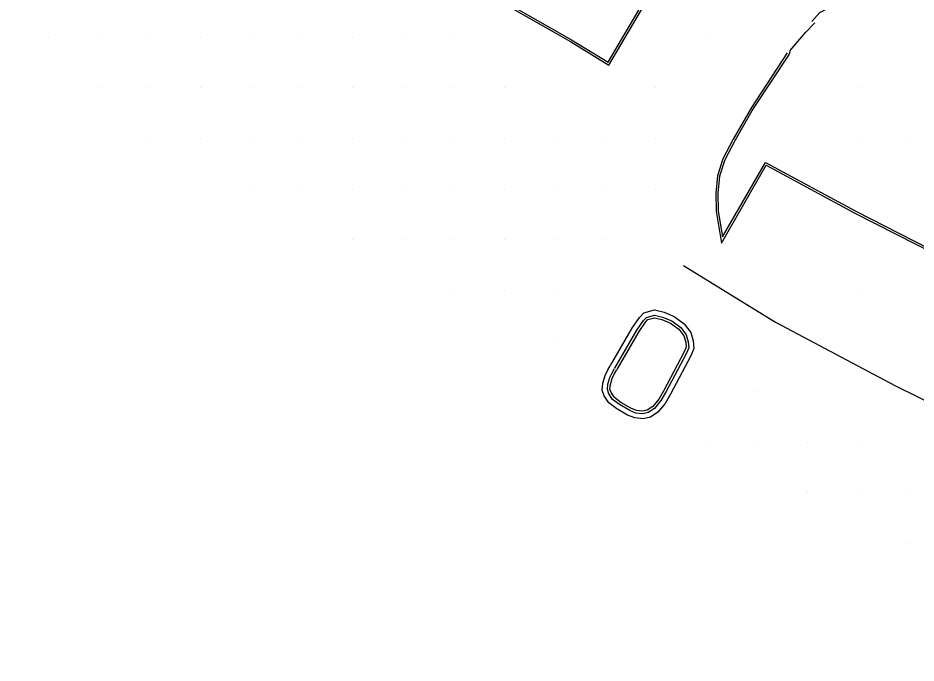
# Model space of a CAD drawing. Extents: x 1762120 to 1766775, y 709485 to 712965.
# Drawn here: x 1765119.1 to 1765296.5, y 710401.3 to 710528.7 of the extents above; entities that cross this region are included whole.
import ezdxf

# ---------------------------------------------------------------- set-up
doc = ezdxf.new("R2010")
doc.units = 0
for name, color, linetype in [('Exist DTM QL2 LIDAR Elevation Point', 7, 'Continuous'), ('Exist Roads EOP', 7, 'Continuous'), ('PH Exist DTM Breakline', 7, 'Continuous')]:
    doc.layers.add(name, color=color, linetype=linetype)

msp = doc.modelspace()

# ---------------------------------------------------------------- linework, layer by layer
at = {"layer": 'Exist DTM QL2 LIDAR Elevation Point'}
for p, q in [((1765125.13, 710524.9), (1765125.13, 710524.9)), ((1765135.13, 710524.9), (1765135.13, 710524.9)), ((1765145.13, 710524.9), (1765145.13, 710524.9)), ((1765155.13, 710524.9), (1765155.13, 710524.9)), ((1765165.13, 710524.9), (1765165.13, 710524.9)), ((1765175.14, 710524.9), (1765175.14, 710524.9)), ((1765185.14, 710524.9), (1765185.14, 710524.9)), ((1765195.14, 710524.9), (1765195.14, 710524.9)), ((1765205.14, 710524.9), (1765205.14, 710524.9)), ((1765255.15, 710524.9), (1765255.15, 710524.9)), ((1765135.13, 710514.9), (1765135.13, 710514.9)), ((1765145.13, 710514.9), (1765145.13, 710514.9)), ((1765155.13, 710514.9), (1765155.13, 710514.9)), ((1765165.13, 710514.9), (1765165.13, 710514.9)), ((1765175.14, 710514.9), (1765175.14, 710514.9)), ((1765185.14, 710514.9), (1765185.14, 710514.9)), ((1765195.14, 710514.9), (1765195.14, 710514.9)), ((1765205.14, 710514.9), (1765205.14, 710514.9)), ((1765215.14, 710514.9), (1765215.14, 710514.9)), ((1765245.14, 710514.9), (1765245.14, 710514.9)), ((1765285.15, 710514.9), (1765285.15, 710514.9)), ((1765145.13, 710504.9), (1765145.13, 710504.9)), ((1765155.13, 710504.9), (1765155.13, 710504.9)), ((1765165.13, 710504.9), (1765165.13, 710504.9)), ((1765175.14, 710504.9), (1765175.14, 710504.9)), ((1765185.14, 710504.9), (1765185.14, 710504.9)), ((1765195.14, 710504.9), (1765195.14, 710504.9)), ((1765205.14, 710504.9), (1765205.14, 710504.9)), ((1765215.14, 710504.9), (1765215.14, 710504.9)), ((1765225.14, 710504.9), (1765225.14, 710504.9)), ((1765235.14, 710504.9), (1765235.14, 710504.9)), ((1765245.14, 710504.9), (1765245.14, 710504.9)), ((1765285.15, 710504.9), (1765285.15, 710504.9)), ((1765295.15, 710504.9), (1765295.15, 710504.9)), ((1765165.13, 710494.9), (1765165.13, 710494.9)), ((1765175.14, 710494.9), (1765175.14, 710494.9)), ((1765185.14, 710494.9), (1765185.14, 710494.9)), ((1765195.14, 710494.9), (1765195.14, 710494.9)), ((1765205.14, 710494.9), (1765205.14, 710494.9)), ((1765215.14, 710494.9), (1765215.14, 710494.9)), ((1765225.14, 710494.9), (1765225.14, 710494.9)), ((1765235.14, 710494.9), (1765235.14, 710494.9)), ((1765245.14, 710494.9), (1765245.14, 710494.9)), ((1765185.14, 710484.89), (1765185.14, 710484.89)), ((1765195.14, 710484.89), (1765195.14, 710484.89)), ((1765205.14, 710484.89), (1765205.14, 710484.89)), ((1765215.14, 710484.89), (1765215.14, 710484.89)), ((1765225.14, 710484.89), (1765225.14, 710484.89)), ((1765235.14, 710484.89), (1765235.14, 710484.89)), ((1765205.14, 710474.89), (1765205.14, 710474.89)), ((1765215.14, 710474.89), (1765215.14, 710474.89)), ((1765225.14, 710474.89), (1765225.14, 710474.89)), ((1765285.15, 710474.89), (1765285.15, 710474.89)), ((1765225.14, 710464.89), (1765225.14, 710464.89)), ((1765265.15, 710454.89), (1765265.15, 710454.89)), ((1765255.15, 710444.89), (1765255.15, 710444.89)), ((1765265.15, 710444.89), (1765265.15, 710444.89)), ((1765275.15, 710444.89), (1765275.15, 710444.89)), ((1765285.15, 710444.89), (1765285.15, 710444.89)), ((1765275.15, 710434.89), (1765275.15, 710434.89)), ((1765285.15, 710434.89), (1765285.15, 710434.89)), ((1765295.15, 710434.89), (1765295.15, 710434.89)), ((1765295.15, 710424.89), (1765295.15, 710424.89))]:
    msp.add_line(p, q, dxfattribs=at)
at = {"layer": 'Exist Roads EOP'}
msp.add_lwpolyline([(1765329.82, 710519.53), (1765316.84, 710527.03), (1765303.79, 710534.41), (1765298.95, 710536.44), (1765294.16, 710536.4), (1765290.06, 710535.54), (1765286.44, 710534.24), (1765281.86, 710532.06), (1765277.44, 710529.72), (1765275.91, 710527.99)], dxfattribs=at)
at = {"layer": 'PH Exist DTM Breakline'}
msp.add_line((1765271.65, 710522.31), (1765271.44, 710521.56), dxfattribs=at)
for points in [[(1765130.94, 710614.6), (1765127.91, 710609.48), (1765120.41, 710596.59), (1765119.48, 710594.64), (1765119.13, 710591.24), (1765119.31, 710589.17), (1765120.13, 710586.93), (1765121.02, 710585.92), (1765123.75, 710584.27), (1765135.16, 710577.84), (1765146.14, 710571.26), (1765150.74, 710568.57), (1765140.75, 710553.79), (1765147.93, 710549.16), (1765158.32, 710564.5), (1765165.17, 710560.21), (1765184.45, 710549.27), (1765204.85, 710537.42), (1765228.28, 710524.04), (1765235.84, 710519.41), (1765246.18, 710536.97), (1765247.48, 710539.88), (1765248.17, 710541.43)], [(1765131.3, 710614.39), (1765128.27, 710609.27), (1765120.78, 710596.39), (1765119.88, 710594.53), (1765119.55, 710591.24), (1765119.73, 710589.26), (1765120.5, 710587.15), (1765121.29, 710586.25), (1765123.96, 710584.63), (1765135.37, 710578.2), (1765146.35, 710571.62), (1765151.34, 710568.7), (1765141.33, 710553.91), (1765147.81, 710549.73), (1765158.2, 710565.07), (1765165.38, 710560.57), (1765184.66, 710549.63), (1765205.06, 710537.78), (1765228.49, 710524.4), (1765235.7, 710519.99), (1765245.81, 710537.16), (1765247.1, 710540.05), (1765247.79, 710541.6)], [(1765271.65, 710522.31), (1765274.73, 710525.93), (1765276.56, 710527.73)], [(1765271.09, 710521.79), (1765264.03, 710511.02), (1765260.42, 710504.76), (1765258.36, 710500.86), (1765257.3, 710497.53), (1765256.95, 710494.13), (1765257.01, 710490.52), (1765258.08, 710484.23), (1765266.93, 710499.62), (1765284.41, 710490.18), (1765304.51, 710479.93)], [(1765271.44, 710521.56), (1765264.38, 710510.8), (1765260.79, 710504.56), (1765258.74, 710500.7), (1765257.71, 710497.45), (1765257.37, 710494.12), (1765257.43, 710490.55), (1765258.29, 710485.44), (1765266.77, 710500.18), (1765284.6, 710490.55), (1765304.71, 710480.3)], [(1765250.58, 710479.79), (1765268.79, 710468.63), (1765292.48, 710456.01), (1765301.57, 710451.58), (1765313.03, 710444.93), (1765337.36, 710431.32), (1765365.04, 710416.96), (1765393.38, 710401.28)], [(1765236.16, 710460.04), (1765240.54, 710467.55), (1765241.88, 710469.55), (1765242.74, 710470.44), (1765244.84, 710471.02), (1765246.78, 710470.58), (1765248.75, 710469.76), (1765250.75, 710468.3), (1765252.03, 710466.59), (1765252.5, 710464.93), (1765252.64, 710463.41), (1765252.02, 710461.95), (1765248.01, 710454.41), (1765246.94, 710452.57), (1765245.52, 710450.84), (1765244.04, 710449.86), (1765242.61, 710449.51), (1765240.95, 710449.69), (1765239.52, 710450.25), (1765237.39, 710451.52), (1765235.86, 710452.67), (1765234.92, 710454.03), (1765234.54, 710455.16), (1765234.65, 710456.59), (1765235.09, 710458.05), (1765235.66, 710459.2), (1765236.09, 710459.96)], [(1765237.03, 710459.54), (1765241.39, 710467.02), (1765242.67, 710468.92), (1765243.27, 710469.55), (1765244.87, 710469.99), (1765246.47, 710469.63), (1765248.26, 710468.88), (1765250.04, 710467.58), (1765251.11, 710466.14), (1765251.51, 710464.75), (1765251.62, 710463.57), (1765251.11, 710462.38), (1765247.14, 710454.9), (1765246.12, 710453.15), (1765244.84, 710451.59), (1765243.63, 710450.79), (1765242.54, 710450.52), (1765241.19, 710450.67), (1765239.96, 710451.15), (1765237.95, 710452.35), (1765236.59, 710453.37), (1765235.82, 710454.49), (1765235.55, 710455.29), (1765235.64, 710456.4), (1765236.02, 710457.68), (1765236.54, 710458.73), (1765236.96, 710459.46)], [(1765237.46, 710459.29), (1765241.81, 710466.75), (1765243.06, 710468.6), (1765243.54, 710469.11), (1765244.88, 710469.48), (1765246.32, 710469.15), (1765248.01, 710468.44), (1765249.68, 710467.22), (1765250.66, 710465.91), (1765251.02, 710464.65), (1765251.11, 710463.65), (1765250.66, 710462.6), (1765246.7, 710455.14), (1765245.7, 710453.43), (1765244.5, 710451.96), (1765243.43, 710451.25), (1765242.51, 710451.03), (1765241.31, 710451.16), (1765240.18, 710451.6), (1765238.23, 710452.77), (1765236.96, 710453.72), (1765236.28, 710454.71), (1765236.06, 710455.35), (1765236.14, 710456.31), (1765236.49, 710457.5), (1765236.99, 710458.5), (1765237.39, 710459.22)]]:
    msp.add_lwpolyline(points, dxfattribs=at)

doc.saveas('drawing.dxf')
